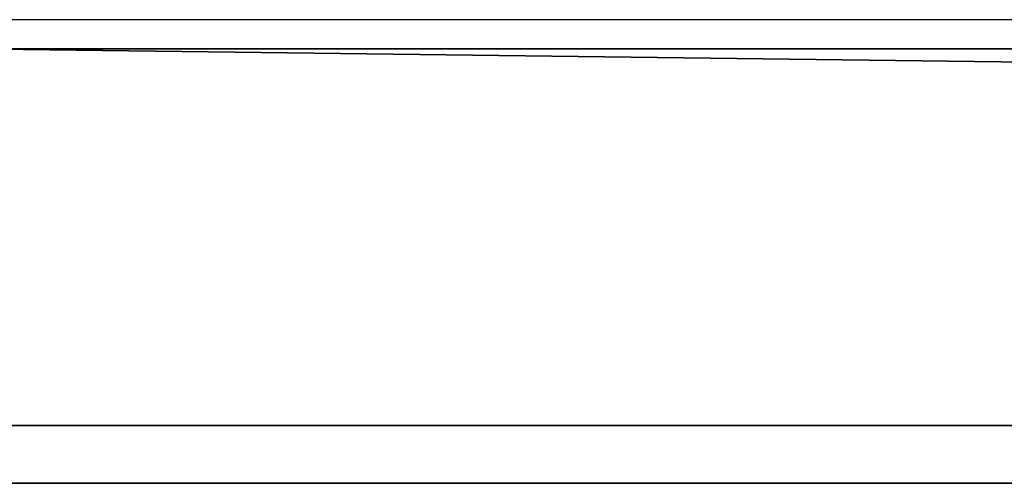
# Model space of a CAD drawing. Header units: millimetres. Extents: x -625 to 3725, y -115 to 86.
# Tile 555 of 656: x 2493 to 2527, y -49 to -33. Entities that reach past the tile are written whole.
import ezdxf

# ---------------------------------------------------------------- set-up
doc = ezdxf.new("R2010")
doc.units = ezdxf.units.MM
doc.layers.add('151', color=7, linetype='Continuous', true_color=0xffffff)

# ---------------------------------------------------------------- blocks, each defined once
blk = doc.blocks.new('UG_SURFACE_109')
at = {"layer": '151', "color": 32, "linetype": 'Continuous', "lineweight": 35}
for points in [[(2491, -34, 2017), (3509, -34, 2017), (3509, 0, 2017), (2491, 0, 2017)], [(2491, -34), (2491, -29), (3509, -29), (3509, -34)], [(3522, -49, 2030), (3522, -34, 2030), (2478, -34, 2030), (2478, -49, 2030)], [(3522, -47), (2478, -47), (2478, -34), (2491, -34)], [(2478, -34, 2030), (3522, -34, 2030), (3509, -34, 2017), (2491, -34, 2017)], [(3522, -47), (2491, -34), (3509, -34)], [(2478, -47), (3522, -47), (3522, -49, 2), (2478, -49, 2)], [(2478, -49, 2030), (2530, -49, 1186.5), (2556, -49, 1190)], [(2556, -49, 1190), (2582, -49, 1186.5), (3522, -49, 2030), (2478, -49, 2030)], [(2478, -49, 2), (2556, -49, 948), (2530, -49, 951.5)], [(2530, -49, 951.5), (2530, -49, 1186.5), (2478, -49, 2030), (2478, -49, 2)], [(2582, -49, 951.5), (2556, -49, 948), (2478, -49, 2), (3522, -49, 2)]]:
    blk.add_3dface(points, dxfattribs=at)

msp = doc.modelspace()

# ---------------------------------------------------------------- linework, layer by layer
at = {"layer": '151', "color": 251, "linetype": 'Continuous', "lineweight": -3, "true_color": 0x636466}
for p, q in [((3629.75, -33, 2139.75), (2370.25, -33, 2139.75)), ((3555.75, -33, 2065.75), (2444.25, -33, 2065.75)), ((3547.25, -33, 2057.25), (2452.75, -33, 2057.25)), ((3518.25, -33, 2028.25), (2481.75, -33, 2028.25)), ((3522, -34, 2030), (2478, -34, 2030)), ((3522, -34, 2030), (2478, -34, 2030)), ((3509, -34, 2017), (2491, -34, 2017)), ((3509, -34, 2017), (2491, -34, 2017)), ((2478, -47), (3522, -47)), ((2478, -47), (3522, -47)), ((3522, -49, 2), (2478, -49, 2)), ((3522, -49, 2030), (2478, -49, 2030)), ((3522, -49, 2), (2478, -49, 2))]:
    msp.add_line(p, q, dxfattribs=at)

# ---------------------------------------------------------------- block references
msp.add_blockref('UG_SURFACE_109', (0, 0), dxfattribs=at)

doc.saveas('drawing.dxf')
